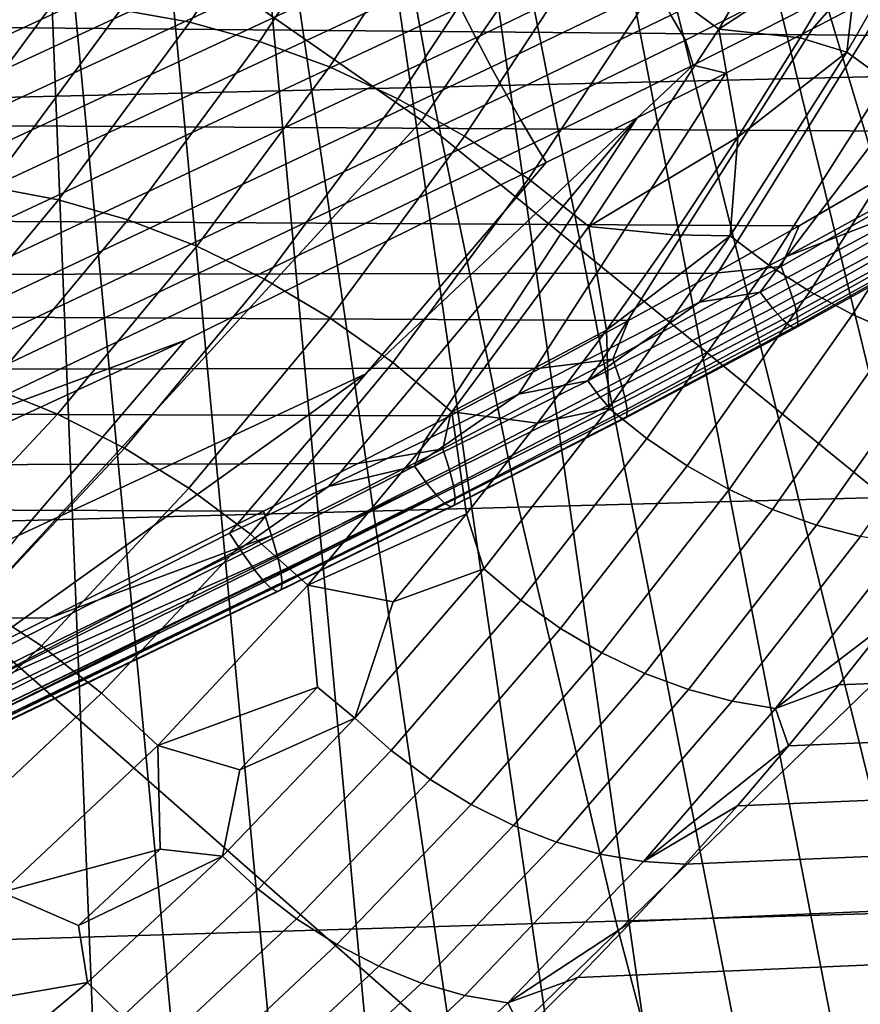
# Model space of a CAD drawing. Header units: metres. Extents: x -240 to 45, y -77 to 27.
# Tile 437 of 656: x -169.823 to -168.825, y -5.195 to -4.027. Entities that reach past the tile are written whole.
import ezdxf

# ---------------------------------------------------------------- set-up
doc = ezdxf.new("R2010")
doc.units = ezdxf.units.M
doc.layers.add('solid_102011X2', color=7, linetype='CONTINUOUS')

msp = doc.modelspace()

# ---------------------------------------------------------------- linework, layer by layer
at = {"layer": 'solid_102011X2'}
for points in [[(-168.805603, -2.451516, 293.204926), (-167.915146, -4.454112, 294.772614), (-167.99823, -4.552003, 294.632629), (-168.887527, -2.6106, 293.068542)], [(-168.887527, -2.6106, 293.068542), (-168.083725, -4.646895, 294.488647), (-168.1716, -4.738485, 294.340729), (-168.974457, -2.75938, 292.923889)], [(-168.887527, -2.6106, 293.068542), (-167.99823, -4.552003, 294.632629), (-168.083725, -4.646895, 294.488647)], [(-168.974457, -2.75938, 292.923889), (-168.261765, -4.826795, 294.189026), (-168.354233, -4.911429, 294.033539), (-169.06601, -2.897271, 292.771515)], [(-168.974457, -2.75938, 292.923889), (-168.1716, -4.738485, 294.340729), (-168.261765, -4.826795, 294.189026)], [(-169.06601, -2.897271, 292.771515), (-168.448868, -4.992431, 293.874512), (-168.545685, -5.069483, 293.711853), (-169.16185, -3.023727, 292.61203)], [(-169.06601, -2.897271, 292.771515), (-168.354233, -4.911429, 294.033539), (-168.448868, -4.992431, 293.874512)], [(-168.128922, -4.102902, 316.570221), (-168.940506, -3.556779, 315.329468), (-168.609146, -2.966133, 315.538361), (-167.723358, -3.519461, 316.828766)], [(-169.345932, -4.146435, 315.063721), (-170.139969, -3.594372, 313.810455), (-169.808395, -2.99745, 314.025299), (-168.940506, -3.556779, 315.329468)], [(-169.16185, -3.023727, 292.61203), (-168.644531, -5.142469, 293.545898), (-168.745331, -5.211257, 293.37677), (-169.261581, -3.13825, 292.446045)], [(-168.573441, -5.150614, 293.674164), (-168.644531, -5.142469, 293.545898), (-169.16185, -3.023727, 292.61203), (-168.545685, -5.069483, 293.711853)], [(-169.261581, -3.13825, 292.446045), (-168.848022, -5.27557, 293.204559), (-168.952332, -5.335398, 293.029724), (-169.364822, -3.240388, 292.2742)], [(-169.261581, -3.13825, 292.446045), (-168.745331, -5.211257, 293.37677), (-168.848022, -5.27557, 293.204559)], [(-169.364822, -3.240388, 292.2742), (-169.058334, -5.390442, 292.852173), (-169.165726, -5.440703, 292.672424), (-169.471161, -3.329737, 292.097229)], [(-169.364822, -3.240388, 292.2742), (-168.952332, -5.335398, 293.029724), (-169.058334, -5.390442, 292.852173)], [(-169.471161, -3.329737, 292.097229), (-169.165726, -5.440703, 292.672424), (-169.274521, -5.485975, 292.490387), (-169.580185, -3.405946, 291.915802)], [(-169.580185, -3.405946, 291.915802), (-169.384506, -5.526181, 292.306488), (-169.49556, -5.561257, 292.120911), (-169.691452, -3.468713, 291.730591)], [(-169.580185, -3.405946, 291.915802), (-169.274521, -5.485975, 292.490387), (-169.384506, -5.526181, 292.306488)], [(-169.804535, -3.51779, 291.542389), (-169.691452, -3.468713, 291.730591), (-169.49556, -5.561257, 292.120911), (-169.60762, -5.591049, 291.933746)], [(-169.804535, -3.51779, 291.542389), (-169.720428, -5.615581, 291.745483), (-169.834045, -5.634704, 291.556), (-169.918991, -3.552984, 291.351929)], [(-169.804535, -3.51779, 291.542389), (-169.60762, -5.591049, 291.933746), (-169.720428, -5.615581, 291.745483)], [(-167.520935, -3.562644, 353.265778), (-169.427155, -3.60213, 351.999786), (-169.335205, -4.106819, 351.880249), (-167.431595, -4.0618, 353.146271)], [(-168.680099, -4.688198, 316.167267), (-169.345932, -4.146435, 315.063721), (-168.940506, -3.556779, 315.329468), (-168.128922, -4.102902, 316.570221)], [(-169.888916, -4.737696, 314.659821), (-170.545593, -4.190326, 313.537292), (-170.139969, -3.594372, 313.810455), (-169.345932, -4.146435, 315.063721)], [(-169.427155, -3.60213, 351.999786), (-171.319366, -3.642199, 350.708801), (-171.224747, -4.152503, 350.589203), (-169.335205, -4.106819, 351.880249)], [(-168.92305, -3.740338, 296.664062), (-169.066589, -3.984445, 296.425171), (-168.993393, -4.038361, 296.433228), (-168.848328, -3.791634, 296.674652)], [(-169.935669, -4.019466, 296.432709), (-169.788605, -3.796374, 296.67749), (-169.8573, -3.81333, 296.735138), (-170.004852, -4.037173, 296.489532)], [(-169.621429, -4.029892, 296.252899), (-169.474075, -3.806359, 296.498138), (-169.556732, -3.792156, 296.534088), (-169.703674, -4.015061, 296.289551)], [(-168.825699, -3.928289, 296.615753), (-168.848328, -3.791634, 296.674652), (-168.993393, -4.038361, 296.433228)], [(-169.396423, -3.804353, 298.168335), (-170.157761, -4.127373, 298.263885), (-170.141891, -4.120197, 298.262817)], [(-170.147461, -4.153234, 298.232117), (-170.157761, -4.127373, 298.263885), (-169.396423, -3.804353, 298.168335)], [(-170.135071, -4.182808, 298.204529), (-170.147461, -4.153234, 298.232117), (-169.396423, -3.804353, 298.168335), (-169.38385, -3.834422, 298.143005)], [(-169.396423, -3.804353, 298.168335), (-170.141891, -4.120197, 298.262817), (-169.893005, -4.006445, 298.24408)], [(-169.538406, -4.05265, 296.222595), (-169.390411, -3.828151, 296.468903), (-169.474075, -3.806359, 296.498138), (-169.621429, -4.029892, 296.252899)], [(-169.455643, -4.083051, 296.199036), (-169.306793, -3.857262, 296.446747), (-169.390411, -3.828151, 296.468903), (-169.538406, -4.05265, 296.222595)], [(-168.522324, -4.0479, 298.98053), (-168.3461, -3.936186, 298.968445), (-177.032715, -3.832849, 304.271484), (-177.115463, -3.971416, 304.208435)], [(-170.120972, -4.215522, 298.181702), (-170.135071, -4.182808, 298.204529), (-169.38385, -3.834422, 298.143005), (-169.369522, -3.86717, 298.122345)], [(-168.841492, -4.065419, 296.527222), (-168.708908, -3.833913, 296.747864), (-168.825699, -3.928289, 296.615753)], [(-168.794693, -4.098905, 296.53244), (-168.66124, -3.865866, 296.754547), (-168.708908, -3.833913, 296.747864), (-168.841492, -4.065419, 296.527222)], [(-169.374176, -4.120715, 296.182495), (-169.224274, -3.893328, 296.431976), (-169.306793, -3.857262, 296.446747), (-169.455643, -4.083051, 296.199036)], [(-170.105453, -4.250727, 298.164124), (-170.120972, -4.215522, 298.181702), (-169.369522, -3.86717, 298.122345), (-169.353714, -3.901976, 298.106781)], [(-168.913086, -4.307723, 298.498657), (-169.016388, -4.362089, 298.506653), (-168.782059, -3.98512, 298.178375), (-168.589462, -3.880183, 298.165039)], [(-168.714249, -4.199522, 298.483673), (-168.913086, -4.307723, 298.498657), (-168.589462, -3.880183, 298.165039)], [(-169.295013, -4.165173, 296.173187), (-169.143875, -3.935899, 296.424744), (-169.224274, -3.893328, 296.431976), (-169.374176, -4.120715, 296.182495)], [(-170.088806, -4.287722, 298.1521), (-170.105453, -4.250727, 298.164124), (-169.353714, -3.901976, 298.106781), (-169.3367, -3.938182, 298.096588)], [(-169.300415, -4.012039, 298.092987), (-169.106888, -3.918914, 298.076019), (-169.087692, -3.954747, 298.083221), (-169.28183, -4.04829, 298.09964)], [(-169.050415, -4.021494, 298.113861), (-168.856812, -3.923449, 298.099274), (-168.839066, -3.952521, 298.12262), (-169.03302, -4.051143, 298.136719)], [(-169.219147, -4.21587, 296.171265), (-169.066589, -3.984445, 296.425171), (-169.143875, -3.935899, 296.424744), (-169.295013, -4.165173, 296.173187)], [(-168.896866, -4.048444, 296.497314), (-168.825699, -3.928289, 296.615753), (-168.993393, -4.038361, 296.433228)], [(-168.841492, -4.065419, 296.527222), (-168.825699, -3.928289, 296.615753), (-168.896866, -4.048444, 296.497314)], [(-170.071381, -4.32577, 298.145935), (-170.088806, -4.287722, 298.1521), (-169.3367, -3.938182, 298.096588), (-169.318817, -3.975103, 298.091949)], [(-169.28183, -4.04829, 298.09964), (-169.087692, -3.954747, 298.083221), (-169.068756, -3.989158, 298.095917), (-169.263412, -4.083171, 298.111816)], [(-168.839066, -3.952521, 298.12262), (-168.836639, -3.985585, 298.151337), (-169.023941, -4.081045, 298.164581), (-169.03302, -4.051143, 298.136719)], [(-168.705673, -4.159426, 298.993408), (-168.522324, -4.0479, 298.98053), (-177.115463, -3.971416, 304.208435), (-177.201294, -4.109083, 304.142487)], [(-170.053513, -4.364117, 298.14566), (-170.071381, -4.32577, 298.145935), (-169.318817, -3.975103, 298.091949), (-169.300415, -4.012039, 298.092987)], [(-169.263412, -4.083171, 298.111816), (-169.068756, -3.989158, 298.095917), (-169.050415, -4.021494, 298.113861), (-169.245514, -4.116021, 298.129272)], [(-169.066589, -3.984445, 296.425171), (-169.219147, -4.21587, 296.171265), (-169.147537, -4.272175, 296.176697), (-168.993393, -4.038361, 296.433228)], [(-169.016388, -4.362089, 298.506653), (-169.122345, -4.416603, 298.515045), (-168.882126, -4.037779, 298.185577), (-168.782059, -3.98512, 298.178375)], [(-169.023941, -4.081045, 298.164581), (-168.836639, -3.985585, 298.151337), (-168.882126, -4.037779, 298.185577), (-168.984818, -4.090551, 298.193146)], [(-168.836639, -3.985585, 298.151337), (-168.782059, -3.98512, 298.178375), (-168.882126, -4.037779, 298.185577)], [(-170.035568, -4.401999, 298.151367), (-170.053513, -4.364117, 298.14566), (-169.300415, -4.012039, 298.092987), (-169.28183, -4.04829, 298.09964)], [(-169.939346, -4.218252, 296.073792), (-169.784134, -4.00834, 296.332092), (-169.861786, -4.009815, 296.380035), (-170.017044, -4.219783, 296.121643)], [(-169.859085, -4.225231, 296.030914), (-169.703674, -4.015061, 296.289551), (-169.784134, -4.00834, 296.332092), (-169.939346, -4.218252, 296.073792)], [(-169.777252, -4.240633, 295.993561), (-169.621429, -4.029892, 296.252899), (-169.703674, -4.015061, 296.289551), (-169.859085, -4.225231, 296.030914)], [(-169.69487, -4.264266, 295.962189), (-169.538406, -4.05265, 296.222595), (-169.621429, -4.029892, 296.252899), (-169.777252, -4.240633, 295.993561)], [(-169.245514, -4.116021, 298.129272), (-169.050415, -4.021494, 298.113861), (-169.03302, -4.051143, 298.136719), (-169.22847, -4.146217, 298.151672)], [(-169.122345, -4.416603, 298.515045), (-169.231003, -4.471256, 298.523804), (-168.984818, -4.090551, 298.193146), (-168.882126, -4.037779, 298.185577)], [(-168.970718, -4.166415, 296.37439), (-168.993393, -4.038361, 296.433228), (-169.147537, -4.272175, 296.176697)], [(-168.970718, -4.166415, 296.37439), (-168.896866, -4.048444, 296.497314), (-168.993393, -4.038361, 296.433228)], [(-170.017899, -4.438662, 298.162903), (-170.035568, -4.401999, 298.151367), (-169.28183, -4.04829, 298.09964), (-169.263412, -4.083171, 298.111816)], [(-169.612976, -4.295836, 295.937195), (-169.455643, -4.083051, 296.199036), (-169.538406, -4.05265, 296.222595), (-169.69487, -4.264266, 295.962189)], [(-169.22847, -4.146217, 298.151672), (-169.03302, -4.051143, 298.136719), (-169.023941, -4.081045, 298.164581), (-169.212601, -4.173189, 298.178589)], [(-168.841492, -4.065419, 296.527222), (-168.896866, -4.048444, 296.497314), (-168.970718, -4.166415, 296.37439)], [(-167.431595, -4.0618, 353.146271), (-169.335205, -4.106819, 351.880249), (-169.231277, -4.605184, 351.745148), (-167.330627, -4.5547, 353.011261)], [(-168.979965, -4.283401, 296.296753), (-168.841492, -4.065419, 296.527222), (-168.970718, -4.166415, 296.37439)], [(-168.934052, -4.318279, 296.300507), (-168.794693, -4.098905, 296.53244), (-168.841492, -4.065419, 296.527222), (-168.979965, -4.283401, 296.296753)], [(-170.000839, -4.473379, 298.180054), (-170.017899, -4.438662, 298.162903), (-169.263412, -4.083171, 298.111816), (-169.245514, -4.116021, 298.129272)], [(-169.532578, -4.334949, 295.918854), (-169.374176, -4.120715, 296.182495), (-169.455643, -4.083051, 296.199036), (-169.612976, -4.295836, 295.937195)], [(-169.212601, -4.173189, 298.178589), (-169.023941, -4.081045, 298.164581), (-169.090164, -4.143429, 298.201141), (-169.198242, -4.196404, 298.209503)], [(-169.023941, -4.081045, 298.164581), (-168.984818, -4.090551, 298.193146), (-169.090164, -4.143429, 298.201141)], [(-169.231003, -4.471256, 298.523804), (-169.342438, -4.526047, 298.53299), (-169.090164, -4.143429, 298.201141), (-168.984818, -4.090551, 298.193146)], [(-168.885437, -4.349505, 296.299377), (-168.7453, -4.128882, 296.532623), (-168.794693, -4.098905, 296.53244), (-168.934052, -4.318279, 296.300507)], [(-168.897964, -4.271338, 299.007538), (-168.705673, -4.159426, 298.993408), (-177.201294, -4.109083, 304.142487), (-177.276596, -4.225222, 304.084137)], [(-169.335205, -4.106819, 351.880249), (-171.224747, -4.152503, 350.589203), (-171.117828, -4.656411, 350.454041), (-169.231277, -4.605184, 351.745148)], [(-169.984756, -4.505458, 298.202454), (-170.000839, -4.473379, 298.180054), (-169.245514, -4.116021, 298.129272), (-169.22847, -4.146217, 298.151672)], [(-169.454681, -4.381116, 295.907471), (-169.295013, -4.165173, 296.173187), (-169.374176, -4.120715, 296.182495), (-169.532578, -4.334949, 295.918854)], [(-168.834793, -4.376659, 296.293335), (-168.69397, -4.154952, 296.52774), (-168.7453, -4.128882, 296.532623), (-168.885437, -4.349505, 296.299377)], [(-169.96994, -4.534262, 298.229645), (-169.984756, -4.505458, 298.202454), (-169.22847, -4.146217, 298.151672), (-169.212601, -4.173189, 298.178589)], [(-169.28183, -5.272058, 315.734375), (-169.888916, -4.737696, 314.659821), (-169.345932, -4.146435, 315.063721), (-168.680099, -4.688198, 316.167267)], [(-169.456772, -4.580977, 298.542572), (-169.574051, -4.636045, 298.552643), (-169.412399, -4.446934, 298.405029), (-169.090164, -4.143429, 298.201141)], [(-169.342438, -4.526047, 298.53299), (-169.456772, -4.580977, 298.542572), (-169.090164, -4.143429, 298.201141)], [(-169.090164, -4.143429, 298.201141), (-169.412399, -4.446934, 298.405029), (-169.198242, -4.196404, 298.209503)], [(-168.782791, -4.399381, 296.282501), (-168.641373, -4.176766, 296.517853), (-168.69397, -4.154952, 296.52774), (-168.834793, -4.376659, 296.293335)], [(-169.380264, -4.433763, 295.903137), (-169.219147, -4.21587, 296.171265), (-169.295013, -4.165173, 296.173187), (-169.454681, -4.381116, 295.907471)], [(-169.047272, -4.282036, 296.247009), (-168.970718, -4.166415, 296.37439), (-169.147537, -4.272175, 296.176697)], [(-168.979965, -4.283401, 296.296753), (-168.970718, -4.166415, 296.37439), (-169.047272, -4.282036, 296.247009)], [(-168.919128, -4.319929, 298.970245), (-168.721191, -4.206217, 298.956116), (-168.705673, -4.159426, 298.993408), (-168.897964, -4.271338, 299.007538)], [(-169.212601, -4.173189, 298.178589), (-169.198242, -4.196404, 298.209503), (-169.626389, -4.407022, 298.246338), (-169.96994, -4.534262, 298.229645)], [(-169.626389, -4.407022, 298.246338), (-169.198242, -4.196404, 298.209503), (-169.412399, -4.446934, 298.405029), (-169.824509, -4.638781, 298.429779)], [(-168.741837, -4.241347, 298.521942), (-168.913086, -4.307723, 298.498657), (-168.714249, -4.199522, 298.483673)], [(-169.219147, -4.21587, 296.171265), (-169.380264, -4.433763, 295.903137), (-169.310242, -4.492233, 295.905914), (-169.147537, -4.272175, 296.176697)], [(-168.710846, -4.231581, 298.912872), (-168.721191, -4.206217, 298.956116), (-168.919128, -4.319929, 298.970245), (-168.909668, -4.345052, 298.926636)], [(-168.997986, -4.327584, 299.015167), (-168.897964, -4.271338, 299.007538), (-177.276596, -4.225222, 304.084137), (-177.35408, -4.340679, 304.023682)], [(-169.941025, -4.437761, 295.720978), (-169.777252, -4.240633, 295.993561), (-169.859085, -4.225231, 296.030914), (-170.02243, -4.421845, 295.759033)], [(-169.859299, -4.462183, 295.688507), (-169.69487, -4.264266, 295.962189), (-169.777252, -4.240633, 295.993561), (-169.941025, -4.437761, 295.720978)], [(-168.703568, -4.252052, 298.866486), (-168.710846, -4.231581, 298.912872), (-168.909668, -4.345052, 298.926636), (-168.903214, -4.365192, 298.879974)], [(-168.944412, -4.350237, 298.535919), (-168.913086, -4.307723, 298.498657), (-168.741837, -4.241347, 298.521942)], [(-168.944412, -4.350237, 298.535919), (-168.741837, -4.241347, 298.521942), (-168.727249, -4.259522, 298.567535), (-168.929779, -4.369158, 298.581207)], [(-168.699463, -4.267295, 298.81778), (-168.703568, -4.252052, 298.866486), (-168.903214, -4.365192, 298.879974), (-168.899872, -4.380018, 298.831085)], [(-168.727249, -4.259522, 298.567535), (-168.715485, -4.272345, 298.615723), (-168.917831, -4.382699, 298.62915), (-168.929779, -4.369158, 298.581207)], [(-169.778275, -4.494806, 295.662079), (-169.612976, -4.295836, 295.937195), (-169.69487, -4.264266, 295.962189), (-169.859299, -4.462183, 295.688507)], [(-169.12648, -4.395144, 296.115173), (-169.147537, -4.272175, 296.176697), (-169.310242, -4.492233, 295.905914)], [(-169.12648, -4.395144, 296.115173), (-169.047272, -4.282036, 296.247009), (-169.147537, -4.272175, 296.176697)], [(-168.919128, -4.319929, 298.970245), (-168.897964, -4.271338, 299.007538), (-168.997986, -4.327584, 299.015167)], [(-168.715485, -4.272345, 298.615723), (-168.706696, -4.279606, 298.665649), (-168.908737, -4.390639, 298.678925), (-168.917831, -4.382699, 298.62915)], [(-168.698624, -4.27706, 298.767517), (-168.699463, -4.267295, 298.81778), (-168.899872, -4.380018, 298.831085), (-168.899673, -4.389287, 298.780731)], [(-168.979965, -4.283401, 296.296753), (-169.047272, -4.282036, 296.247009), (-169.12648, -4.395144, 296.115173)], [(-169.123779, -4.487804, 296.057404), (-168.979965, -4.283401, 296.296753), (-169.12648, -4.395144, 296.115173)], [(-169.078751, -4.523946, 296.059692), (-168.934052, -4.318279, 296.300507), (-168.979965, -4.283401, 296.296753), (-169.123779, -4.487804, 296.057404)], [(-168.706696, -4.279606, 298.665649), (-168.70105, -4.281187, 298.716522), (-168.902649, -4.392847, 298.729706), (-168.908737, -4.390639, 298.678925)], [(-168.70105, -4.281187, 298.716522), (-168.698624, -4.27706, 298.767517), (-168.899673, -4.389287, 298.780731), (-168.902649, -4.392847, 298.729706)], [(-169.698975, -4.535223, 295.641937), (-169.532578, -4.334949, 295.918854), (-169.612976, -4.295836, 295.937195), (-169.778275, -4.494806, 295.662079)], [(-168.944412, -4.350237, 298.535919), (-169.016388, -4.362089, 298.506653), (-168.913086, -4.307723, 298.498657)], [(-169.119049, -4.429879, 298.985077), (-168.919128, -4.319929, 298.970245), (-168.997986, -4.327584, 299.015167), (-169.100403, -4.383939, 299.023132)], [(-168.909668, -4.345052, 298.926636), (-168.919128, -4.319929, 298.970245), (-169.119049, -4.429879, 298.985077), (-169.110458, -4.454734, 298.941132)], [(-169.030945, -4.556303, 296.05722), (-168.885437, -4.349505, 296.299377), (-168.934052, -4.318279, 296.300507), (-169.078751, -4.523946, 296.059692)], [(-169.100403, -4.383939, 299.023132), (-168.997986, -4.327584, 299.015167), (-177.35408, -4.340679, 304.023682)], [(-169.205185, -4.440379, 299.031403), (-169.100403, -4.383939, 299.023132), (-177.35408, -4.340679, 304.023682), (-177.433685, -4.455201, 303.961029)], [(-169.622345, -4.582931, 295.628418), (-169.454681, -4.381116, 295.907471), (-169.532578, -4.334949, 295.918854), (-169.698975, -4.535223, 295.641937)], [(-168.903214, -4.365192, 298.879974), (-168.909668, -4.345052, 298.926636), (-169.110458, -4.454734, 298.941132), (-169.104797, -4.474519, 298.894257)], [(-169.148727, -4.455311, 298.550751), (-169.016388, -4.362089, 298.506653), (-168.944412, -4.350237, 298.535919)], [(-169.148727, -4.455311, 298.550751), (-168.944412, -4.350237, 298.535919), (-168.929779, -4.369158, 298.581207), (-169.134064, -4.474961, 298.595703)], [(-168.981003, -4.584442, 296.050018), (-168.834793, -4.376659, 296.293335), (-168.885437, -4.349505, 296.299377), (-169.030945, -4.556303, 296.05722)], [(-169.148727, -4.455311, 298.550751), (-169.122345, -4.416603, 298.515045), (-169.016388, -4.362089, 298.506653)], [(-169.134064, -4.474961, 298.595703), (-168.929779, -4.369158, 298.581207), (-168.917831, -4.382699, 298.62915), (-169.121948, -4.489209, 298.643372)], [(-168.899872, -4.380018, 298.831085), (-168.903214, -4.365192, 298.879974), (-169.104797, -4.474519, 298.894257), (-169.102158, -4.48891, 298.845154)], [(-168.899673, -4.389287, 298.780731), (-168.899872, -4.380018, 298.831085), (-169.102158, -4.48891, 298.845154), (-169.102585, -4.49767, 298.794708)], [(-168.929565, -4.607987, 296.038239), (-168.782791, -4.399381, 296.282501), (-168.834793, -4.376659, 296.293335), (-168.981003, -4.584442, 296.050018)], [(-169.549393, -4.637334, 295.621643), (-169.380264, -4.433763, 295.903137), (-169.454681, -4.381116, 295.907471), (-169.622345, -4.582931, 295.628418)], [(-169.119049, -4.429879, 298.985077), (-169.100403, -4.383939, 299.023132), (-169.205185, -4.440379, 299.031403)], [(-169.121948, -4.489209, 298.643372), (-168.917831, -4.382699, 298.62915), (-168.908737, -4.390639, 298.678925), (-169.112564, -4.497821, 298.692993)], [(-168.908737, -4.390639, 298.678925), (-168.902649, -4.392847, 298.729706), (-169.106079, -4.500657, 298.743713), (-169.112564, -4.497821, 298.692993)], [(-168.902649, -4.392847, 298.729706), (-168.899673, -4.389287, 298.780731), (-169.102585, -4.49767, 298.794708), (-169.106079, -4.500657, 298.743713)], [(-169.208359, -4.50557, 295.978912), (-169.12648, -4.395144, 296.115173), (-169.310242, -4.492233, 295.905914)], [(-169.123779, -4.487804, 296.057404), (-169.12648, -4.395144, 296.115173), (-169.208359, -4.50557, 295.978912)], [(-168.87735, -4.626624, 296.021973), (-168.730103, -4.417367, 296.267029), (-168.782791, -4.399381, 296.282501), (-168.929565, -4.607987, 296.038239)], [(-169.958771, -4.560597, 298.26178), (-169.626389, -4.407022, 298.246338), (-169.824509, -4.638781, 298.429779), (-170.234146, -4.827334, 298.440247)], [(-169.96994, -4.534262, 298.229645), (-169.626389, -4.407022, 298.246338), (-169.958771, -4.560597, 298.26178)], [(-169.148727, -4.455311, 298.550751), (-169.231003, -4.471256, 298.523804), (-169.122345, -4.416603, 298.515045)], [(-168.825027, -4.640104, 296.001465), (-168.67746, -4.430375, 296.24707), (-168.730103, -4.417367, 296.267029), (-168.87735, -4.626624, 296.021973)], [(-169.380264, -4.433763, 295.903137), (-169.549393, -4.637334, 295.621643), (-169.480988, -4.697755, 295.621735), (-169.310242, -4.492233, 295.905914)], [(-169.320786, -4.536225, 299.000671), (-169.119049, -4.429879, 298.985077), (-169.205185, -4.440379, 299.031403), (-169.312347, -4.496893, 299.039978)], [(-169.313019, -4.560785, 298.95639), (-169.110458, -4.454734, 298.941132), (-169.119049, -4.429879, 298.985077), (-169.320786, -4.536225, 299.000671)], [(-169.312347, -4.496893, 299.039978), (-169.205185, -4.440379, 299.031403), (-177.433685, -4.455201, 303.961029), (-177.443634, -4.469234, 303.953186)], [(-169.928009, -4.815675, 298.59552), (-169.982925, -4.843264, 298.600769), (-169.824509, -4.638781, 298.429779), (-169.412399, -4.446934, 298.405029)], [(-169.574051, -4.636045, 298.552643), (-169.928009, -4.815675, 298.59552), (-169.412399, -4.446934, 298.405029)], [(-169.951035, -4.679177, 295.374542), (-169.778275, -4.494806, 295.662079), (-169.859299, -4.462183, 295.688507), (-170.031174, -4.645612, 295.402466)], [(-169.354645, -4.556737, 298.566376), (-169.231003, -4.471256, 298.523804), (-169.148727, -4.455311, 298.550751)], [(-169.354645, -4.556737, 298.566376), (-169.148727, -4.455311, 298.550751), (-169.134064, -4.474961, 298.595703), (-169.339951, -4.5771, 298.610992)], [(-169.308121, -4.580195, 298.909271), (-169.104797, -4.474519, 298.894257), (-169.110458, -4.454734, 298.941132), (-169.313019, -4.560785, 298.95639)], [(-169.421906, -4.553468, 299.048828), (-169.312347, -4.496893, 299.039978), (-177.443634, -4.469234, 303.953186), (-177.522202, -4.578115, 303.890778)], [(-169.354645, -4.556737, 298.566376), (-169.342438, -4.526047, 298.53299), (-169.231003, -4.471256, 298.523804)], [(-169.339951, -4.5771, 298.610992), (-169.134064, -4.474961, 298.595703), (-169.121948, -4.489209, 298.643372), (-169.327682, -4.592043, 298.658417)], [(-169.306168, -4.594135, 298.860016), (-169.102158, -4.48891, 298.845154), (-169.104797, -4.474519, 298.894257), (-169.308121, -4.580195, 298.909271)], [(-169.872818, -4.720762, 295.352631), (-169.698975, -4.535223, 295.641937), (-169.778275, -4.494806, 295.662079), (-169.951035, -4.679177, 295.374542)], [(-169.292862, -4.613132, 295.838287), (-169.310242, -4.492233, 295.905914), (-169.480988, -4.697755, 295.621735)], [(-169.320786, -4.536225, 299.000671), (-169.312347, -4.496893, 299.039978), (-169.421906, -4.553468, 299.048828)], [(-169.327682, -4.592043, 298.658417), (-169.121948, -4.489209, 298.643372), (-169.112564, -4.497821, 298.692993), (-169.318024, -4.601323, 298.707855)], [(-169.311157, -4.604786, 298.758484), (-169.106079, -4.500657, 298.743713), (-169.102585, -4.49767, 298.794708), (-169.30719, -4.602377, 298.809479)], [(-169.292862, -4.613132, 295.838287), (-169.208359, -4.50557, 295.978912), (-169.310242, -4.492233, 295.905914)], [(-169.30719, -4.602377, 298.809479), (-169.102585, -4.49767, 298.794708), (-169.102158, -4.48891, 298.845154), (-169.306168, -4.594135, 298.860016)], [(-169.27243, -4.678585, 295.809998), (-169.123779, -4.487804, 296.057404), (-169.208359, -4.50557, 295.978912), (-169.292862, -4.613132, 295.838287)], [(-169.228302, -4.715869, 295.810791), (-169.078751, -4.523946, 296.059692), (-169.123779, -4.487804, 296.057404), (-169.27243, -4.678585, 295.809998)], [(-169.318024, -4.601323, 298.707855), (-169.112564, -4.497821, 298.692993), (-169.106079, -4.500657, 298.743713), (-169.311157, -4.604786, 298.758484)], [(-169.354645, -4.556737, 298.566376), (-169.456772, -4.580977, 298.542572), (-169.342438, -4.526047, 298.53299)], [(-169.18129, -4.749249, 295.807007), (-169.030945, -4.556303, 296.05722), (-169.078751, -4.523946, 296.059692), (-169.228302, -4.715869, 295.810791)], [(-169.797485, -4.769847, 295.336945), (-169.622345, -4.582931, 295.628418), (-169.698975, -4.535223, 295.641937), (-169.872818, -4.720762, 295.352631)], [(-169.5242, -4.639121, 299.016968), (-169.320786, -4.536225, 299.000671), (-169.421906, -4.553468, 299.048828), (-169.533844, -4.610088, 299.057953)], [(-169.517227, -4.663364, 298.972412), (-169.313019, -4.560785, 298.95639), (-169.320786, -4.536225, 299.000671), (-169.5242, -4.639121, 299.016968)], [(-169.533844, -4.610088, 299.057953), (-169.421906, -4.553468, 299.048828), (-177.522202, -4.578115, 303.890778)], [(-167.330627, -4.5547, 353.011261), (-169.231277, -4.605184, 351.745148), (-169.11554, -5.096451, 351.594696), (-167.218185, -5.04058, 352.860901)], [(-169.558182, -4.660312, 298.593323), (-169.561966, -4.654682, 298.582794), (-169.456772, -4.580977, 298.542572), (-169.354645, -4.556737, 298.566376)], [(-169.558182, -4.660312, 298.593323), (-169.354645, -4.556737, 298.566376), (-169.339951, -4.5771, 298.610992), (-169.547256, -4.67574, 298.627106)], [(-169.513245, -4.681187, 298.928528), (-169.308121, -4.580195, 298.909271), (-169.313019, -4.560785, 298.95639), (-169.517227, -4.663364, 298.972412)], [(-169.132019, -4.778277, 295.798676), (-168.981003, -4.584442, 296.050018), (-169.030945, -4.556303, 296.05722), (-169.18129, -4.749249, 295.807007)], [(-169.788086, -4.73699, 299.076324), (-169.533844, -4.610088, 299.057953), (-177.522202, -4.578115, 303.890778), (-177.602661, -4.686119, 303.826355)], [(-169.544327, -4.679651, 298.637238), (-169.547256, -4.67574, 298.627106), (-169.339951, -4.5771, 298.610992)], [(-169.544327, -4.679651, 298.637238), (-169.339951, -4.5771, 298.610992), (-169.327682, -4.592043, 298.658417), (-169.534866, -4.691368, 298.674255)], [(-169.725998, -4.825821, 295.327728), (-169.549393, -4.637334, 295.621643), (-169.622345, -4.582931, 295.628418), (-169.797485, -4.769847, 295.336945)], [(-169.561966, -4.654682, 298.582794), (-169.574051, -4.636045, 298.552643), (-169.456772, -4.580977, 298.542572)], [(-169.513245, -4.681187, 298.928528), (-169.513046, -4.68238, 298.925049), (-169.308121, -4.580195, 298.909271)], [(-169.511734, -4.694798, 298.880493), (-169.306168, -4.594135, 298.860016), (-169.308121, -4.580195, 298.909271), (-169.513046, -4.68238, 298.925049)], [(-169.081177, -4.802567, 295.785919), (-168.929565, -4.607987, 296.038239), (-168.981003, -4.584442, 296.050018), (-169.132019, -4.778277, 295.798676)], [(-169.53273, -4.693761, 298.683746), (-169.534866, -4.691368, 298.674255), (-169.327682, -4.592043, 298.658417)], [(-169.53273, -4.693761, 298.683746), (-169.327682, -4.592043, 298.658417), (-169.318024, -4.601323, 298.707855), (-169.524963, -4.701307, 298.723511)], [(-169.523544, -4.702422, 298.732086), (-169.524963, -4.701307, 298.723511), (-169.318024, -4.601323, 298.707855)], [(-169.523544, -4.702422, 298.732086), (-169.318024, -4.601323, 298.707855), (-169.311157, -4.604786, 298.758484), (-169.517746, -4.705397, 298.774048)], [(-169.516922, -4.7055, 298.781494), (-169.311157, -4.604786, 298.758484), (-169.30719, -4.602377, 298.809479), (-169.513306, -4.70357, 298.825043)], [(-169.512955, -4.702945, 298.831238), (-169.513306, -4.70357, 298.825043), (-169.30719, -4.602377, 298.809479)], [(-169.512955, -4.702945, 298.831238), (-169.30719, -4.602377, 298.809479), (-169.306168, -4.594135, 298.860016), (-169.511734, -4.695855, 298.875641)], [(-169.511734, -4.694798, 298.880493), (-169.511734, -4.695855, 298.875641), (-169.306168, -4.594135, 298.860016)], [(-169.231277, -4.605184, 351.745148), (-171.117828, -4.656411, 350.454041), (-170.998749, -5.153143, 350.303497), (-169.11554, -5.096451, 351.594696)], [(-169.5242, -4.639121, 299.016968), (-169.533844, -4.610088, 299.057953), (-169.788086, -4.73699, 299.076324)], [(-169.516922, -4.7055, 298.781494), (-169.517746, -4.705397, 298.774048), (-169.311157, -4.604786, 298.758484)], [(-169.379959, -4.717659, 295.693298), (-169.292862, -4.613132, 295.838287), (-169.480988, -4.697755, 295.621735)], [(-169.27243, -4.678585, 295.809998), (-169.292862, -4.613132, 295.838287), (-169.379959, -4.717659, 295.693298)], [(-169.029404, -4.821793, 295.76889), (-168.87735, -4.626624, 296.021973), (-168.929565, -4.607987, 296.038239), (-169.081177, -4.802567, 295.785919)], [(-169.912445, -4.837184, 298.635223), (-169.928009, -4.815675, 298.59552), (-169.574051, -4.636045, 298.552643), (-169.561966, -4.654682, 298.582794)], [(-169.549393, -4.637334, 295.621643), (-169.725998, -4.825821, 295.327728), (-169.659225, -4.887987, 295.325073), (-169.480988, -4.697755, 295.621735)], [(-168.977432, -4.835699, 295.747833), (-168.825027, -4.640104, 296.001465), (-168.87735, -4.626624, 296.021973), (-169.029404, -4.821793, 295.76889)], [(-169.892029, -4.819388, 299.043915), (-169.5242, -4.639121, 299.016968), (-169.788086, -4.73699, 299.076324), (-169.902557, -4.794131, 299.082642)], [(-169.884613, -4.841009, 299.001984), (-169.517227, -4.663364, 298.972412), (-169.5242, -4.639121, 299.016968), (-169.892029, -4.819388, 299.043915)], [(-168.925919, -4.844099, 295.723053), (-168.773315, -4.648246, 295.97702), (-168.825027, -4.640104, 296.001465), (-168.977432, -4.835699, 295.747833)], [(-168.773315, -4.648246, 295.97702), (-168.925919, -4.844099, 295.723053), (-168.792313, -4.742, 295.83429), (-168.735001, -4.666679, 295.929688)], [(-169.912445, -4.837184, 298.635223), (-169.561966, -4.654682, 298.582794), (-169.558182, -4.660312, 298.593323)], [(-169.912445, -4.837184, 298.635223), (-169.558182, -4.660312, 298.593323), (-169.547256, -4.67574, 298.627106)], [(-169.879578, -4.858037, 298.957672), (-169.513245, -4.681187, 298.928528), (-169.517227, -4.663364, 298.972412), (-169.884613, -4.841009, 299.001984)], [(-169.912445, -4.837184, 298.635223), (-169.547256, -4.67574, 298.627106), (-169.544327, -4.679651, 298.637238), (-169.900803, -4.85512, 298.677917)], [(-169.891312, -4.868263, 298.722839), (-169.900803, -4.85512, 298.677917), (-169.544327, -4.679651, 298.637238), (-169.534866, -4.691368, 298.674255)], [(-169.879578, -4.858037, 298.957672), (-169.513046, -4.68238, 298.925049), (-169.513245, -4.681187, 298.928528)], [(-169.876984, -4.870231, 298.91156), (-169.511734, -4.694798, 298.880493), (-169.513046, -4.68238, 298.925049), (-169.879578, -4.858037, 298.957672)], [(-169.42543, -4.855753, 295.555359), (-169.27243, -4.678585, 295.809998), (-169.379959, -4.717659, 295.693298)], [(-169.382187, -4.894068, 295.554688), (-169.228302, -4.715869, 295.810791), (-169.27243, -4.678585, 295.809998), (-169.42543, -4.855753, 295.555359)], [(-169.902557, -4.794131, 299.082642), (-169.788086, -4.73699, 299.076324), (-177.602661, -4.686119, 303.826355), (-177.68483, -4.792951, 303.76001)], [(-169.891312, -4.868263, 298.722839), (-169.534866, -4.691368, 298.674255), (-169.53273, -4.693761, 298.683746)], [(-169.891312, -4.868263, 298.722839), (-169.53273, -4.693761, 298.683746), (-169.524963, -4.701307, 298.723511), (-169.884094, -4.876425, 298.769318)], [(-169.876984, -4.870231, 298.91156), (-169.511734, -4.695855, 298.875641), (-169.511734, -4.694798, 298.880493)], [(-169.876877, -4.877416, 298.86438), (-169.512955, -4.702945, 298.831238), (-169.511734, -4.695855, 298.875641), (-169.876984, -4.870231, 298.91156)], [(-168.814682, -5.797801, 316.652527), (-169.28183, -5.272058, 315.734375), (-168.680099, -4.688198, 316.167267), (-168.05571, -5.216702, 317.233429)], [(-169.884094, -4.876425, 298.769318), (-169.524963, -4.701307, 298.723511), (-169.523544, -4.702422, 298.732086)], [(-169.884094, -4.876425, 298.769318), (-169.523544, -4.702422, 298.732086), (-169.517746, -4.705397, 298.774048), (-169.879257, -4.879491, 298.816711)], [(-169.879257, -4.879491, 298.816711), (-169.516922, -4.7055, 298.781494), (-169.513306, -4.70357, 298.825043), (-169.876877, -4.877416, 298.86438)], [(-169.879257, -4.879491, 298.816711), (-169.517746, -4.705397, 298.774048), (-169.516922, -4.7055, 298.781494)], [(-169.876877, -4.877416, 298.86438), (-169.513306, -4.70357, 298.825043), (-169.512955, -4.702945, 298.831238)], [(-169.46962, -4.81895, 295.544067), (-169.480988, -4.697755, 295.621735), (-169.659225, -4.887987, 295.325073)], [(-169.42543, -4.855753, 295.555359), (-169.379959, -4.717659, 295.693298), (-169.480988, -4.697755, 295.621735), (-169.46962, -4.81895, 295.544067)], [(-169.335968, -4.928368, 295.549561), (-169.18129, -4.749249, 295.807007), (-169.228302, -4.715869, 295.810791), (-169.382187, -4.894068, 295.554688)], [(-168.087738, -4.714766, 295.458466), (-168.792313, -4.742, 295.83429), (-168.850815, -4.815953, 295.736938), (-168.144272, -4.787946, 295.36319)], [(-169.979507, -4.941173, 295.034027), (-169.797485, -4.769847, 295.336945), (-169.872818, -4.720762, 295.352631), (-170.053528, -4.890865, 295.051849)], [(-170.0392, -5.859412, 315.139038), (-170.490173, -5.327822, 314.215637), (-169.888916, -4.737696, 314.659821), (-169.28183, -5.272058, 315.734375)], [(-168.925919, -4.844099, 295.723053), (-168.850815, -4.815953, 295.736938), (-168.792313, -4.742, 295.83429)], [(-169.287399, -4.958198, 295.54007), (-169.132019, -4.778277, 295.798676), (-169.18129, -4.749249, 295.807007), (-169.335968, -4.928368, 295.549561)], [(-169.9095, -4.998541, 295.022339), (-169.725998, -4.825821, 295.327728), (-169.797485, -4.769847, 295.336945), (-169.979507, -4.941173, 295.034027)], [(-169.237137, -4.983158, 295.526337), (-169.081177, -4.802567, 295.785919), (-169.132019, -4.778277, 295.798676), (-169.287399, -4.958198, 295.54007)], [(-168.144272, -4.787946, 295.36319), (-168.850815, -4.815953, 295.736938), (-168.910492, -4.888492, 295.637604), (-168.201965, -4.859771, 295.266052)], [(-169.185822, -5.002914, 295.508575), (-169.029404, -4.821793, 295.76889), (-169.081177, -4.802567, 295.785919), (-169.237137, -4.983158, 295.526337)], [(-169.561798, -4.916831, 295.390656), (-169.46962, -4.81895, 295.544067), (-169.659225, -4.887987, 295.325073)], [(-169.42543, -4.855753, 295.555359), (-169.46962, -4.81895, 295.544067), (-169.561798, -4.916831, 295.390656)], [(-169.134171, -5.017204, 295.486969), (-168.977432, -4.835699, 295.747833), (-169.029404, -4.821793, 295.76889), (-169.185822, -5.002914, 295.508575)], [(-168.925919, -4.844099, 295.723053), (-168.910492, -4.888492, 295.637604), (-168.850815, -4.815953, 295.736938)], [(-169.725998, -4.825821, 295.327728), (-169.9095, -4.998541, 295.022339), (-169.844376, -5.062254, 295.016968), (-169.659225, -4.887987, 295.325073)], [(-169.08287, -5.025836, 295.461823), (-168.925919, -4.844099, 295.723053), (-168.977432, -4.835699, 295.747833), (-169.134171, -5.017204, 295.486969)], [(-169.08287, -5.025836, 295.461823), (-168.910492, -4.888492, 295.637604), (-168.925919, -4.844099, 295.723053)], [(-169.582367, -5.019363, 295.294189), (-169.42543, -4.855753, 295.555359), (-169.561798, -4.916831, 295.390656)], [(-169.540009, -5.0586, 295.292023), (-169.382187, -4.894068, 295.554688), (-169.42543, -4.855753, 295.555359), (-169.582367, -5.019363, 295.294189)], [(-168.201965, -4.859771, 295.266052), (-168.910492, -4.888492, 295.637604), (-168.971344, -4.959555, 295.536346), (-168.260788, -4.930197, 295.166992)], [(-169.656448, -5.011117, 295.233154), (-169.659225, -4.887987, 295.325073), (-169.844376, -5.062254, 295.016968)], [(-169.582367, -5.019363, 295.294189), (-169.561798, -4.916831, 295.390656), (-169.659225, -4.887987, 295.325073), (-169.656448, -5.011117, 295.233154)], [(-169.494583, -5.093728, 295.285583), (-169.335968, -4.928368, 295.549561), (-169.382187, -4.894068, 295.554688), (-169.540009, -5.0586, 295.292023)], [(-169.08287, -5.025836, 295.461823), (-168.971344, -4.959555, 295.536346), (-168.910492, -4.888492, 295.637604)], [(-169.446701, -5.124276, 295.274963), (-169.287399, -4.958198, 295.54007), (-169.335968, -4.928368, 295.549561), (-169.494583, -5.093728, 295.285583)], [(-168.260788, -4.930197, 295.166992), (-168.971344, -4.959555, 295.536346), (-169.03334, -5.029084, 295.433167), (-168.320724, -4.999169, 295.066101)], [(-169.397018, -5.149837, 295.260254), (-169.237137, -4.983158, 295.526337), (-169.287399, -4.958198, 295.54007), (-169.446701, -5.124276, 295.274963)], [(-169.08287, -5.025836, 295.461823), (-169.03334, -5.029084, 295.433167), (-168.971344, -4.959555, 295.536346)], [(-169.346161, -5.17007, 295.24173), (-169.185822, -5.002914, 295.508575), (-169.237137, -4.983158, 295.526337), (-169.397018, -5.149837, 295.260254)], [(-168.320724, -4.999169, 295.066101), (-169.03334, -5.029084, 295.433167), (-169.096481, -5.097032, 295.328064), (-168.38179, -5.066628, 294.963379)], [(-169.753479, -5.101624, 295.071655), (-169.656448, -5.011117, 295.233154), (-169.844376, -5.062254, 295.016968)], [(-169.582367, -5.019363, 295.294189), (-169.656448, -5.011117, 295.233154), (-169.753479, -5.101624, 295.071655)], [(-169.294846, -5.184704, 295.219574), (-169.134171, -5.017204, 295.486969), (-169.185822, -5.002914, 295.508575), (-169.346161, -5.17007, 295.24173)], [(-169.742798, -5.169467, 295.027191), (-169.582367, -5.019363, 295.294189), (-169.753479, -5.101624, 295.071655)], [(-169.701324, -5.209529, 295.02356), (-169.540009, -5.0586, 295.292023), (-169.582367, -5.019363, 295.294189), (-169.742798, -5.169467, 295.027191)], [(-169.243729, -5.193544, 295.194122), (-169.08287, -5.025836, 295.461823), (-169.134171, -5.017204, 295.486969), (-169.294846, -5.184704, 295.219574)], [(-169.08287, -5.025836, 295.461823), (-169.243729, -5.193544, 295.194122), (-169.096481, -5.097032, 295.328064), (-169.03334, -5.029084, 295.433167)], [(-167.218185, -5.04058, 352.860901), (-169.11554, -5.096451, 351.594696), (-168.988159, -5.57987, 351.429108), (-167.094437, -5.518697, 352.695404)], [(-169.742798, -5.169467, 295.027191), (-169.753479, -5.101624, 295.071655), (-169.844376, -5.062254, 295.016968), (-169.852859, -5.188172, 294.906281)], [(-169.656693, -5.245395, 295.015808), (-169.494583, -5.093728, 295.285583), (-169.540009, -5.0586, 295.292023), (-169.701324, -5.209529, 295.02356)], [(-168.38179, -5.066628, 294.963379), (-169.096481, -5.097032, 295.328064), (-169.160751, -5.163342, 295.2211), (-168.443939, -5.132531, 294.858826)], [(-169.11554, -5.096451, 351.594696), (-170.998749, -5.153143, 350.303497), (-170.867691, -5.64194, 350.137848), (-168.988159, -5.57987, 351.429108)], [(-169.609497, -5.276585, 295.004028), (-169.446701, -5.124276, 295.274963), (-169.494583, -5.093728, 295.285583), (-169.656693, -5.245395, 295.015808)], [(-169.243729, -5.193544, 295.194122), (-169.160751, -5.163342, 295.2211), (-169.096481, -5.097032, 295.328064)], [(-169.560379, -5.302684, 294.988373), (-169.397018, -5.149837, 295.260254), (-169.446701, -5.124276, 295.274963), (-169.609497, -5.276585, 295.004028)], [(-168.443939, -5.132531, 294.858826), (-169.160751, -5.163342, 295.2211), (-169.22612, -5.227955, 295.112305), (-168.507172, -5.196825, 294.752472)], [(-169.509979, -5.323342, 294.969086), (-169.346161, -5.17007, 295.24173), (-169.397018, -5.149837, 295.260254), (-169.560379, -5.302684, 294.988373)], [(-169.243729, -5.193544, 295.194122), (-169.22612, -5.227955, 295.112305), (-169.160751, -5.163342, 295.2211)], [(-169.906342, -5.306138, 294.755005), (-169.742798, -5.169467, 295.027191), (-169.852859, -5.188172, 294.906281)], [(-169.865738, -5.346933, 294.749908), (-169.701324, -5.209529, 295.02356), (-169.742798, -5.169467, 295.027191), (-169.906342, -5.306138, 294.755005)], [(-169.458984, -5.338284, 294.946381), (-169.294846, -5.184704, 295.219574), (-169.346161, -5.17007, 295.24173), (-169.509979, -5.323342, 294.969086)], [(-169.408081, -5.34731, 294.920593), (-169.243729, -5.193544, 295.194122), (-169.294846, -5.184704, 295.219574), (-169.458984, -5.338284, 294.946381)], [(-169.408081, -5.34731, 294.920593), (-169.22612, -5.227955, 295.112305), (-169.243729, -5.193544, 295.194122)]]:
    msp.add_3dface(points, dxfattribs=at)

doc.saveas('drawing.dxf')
